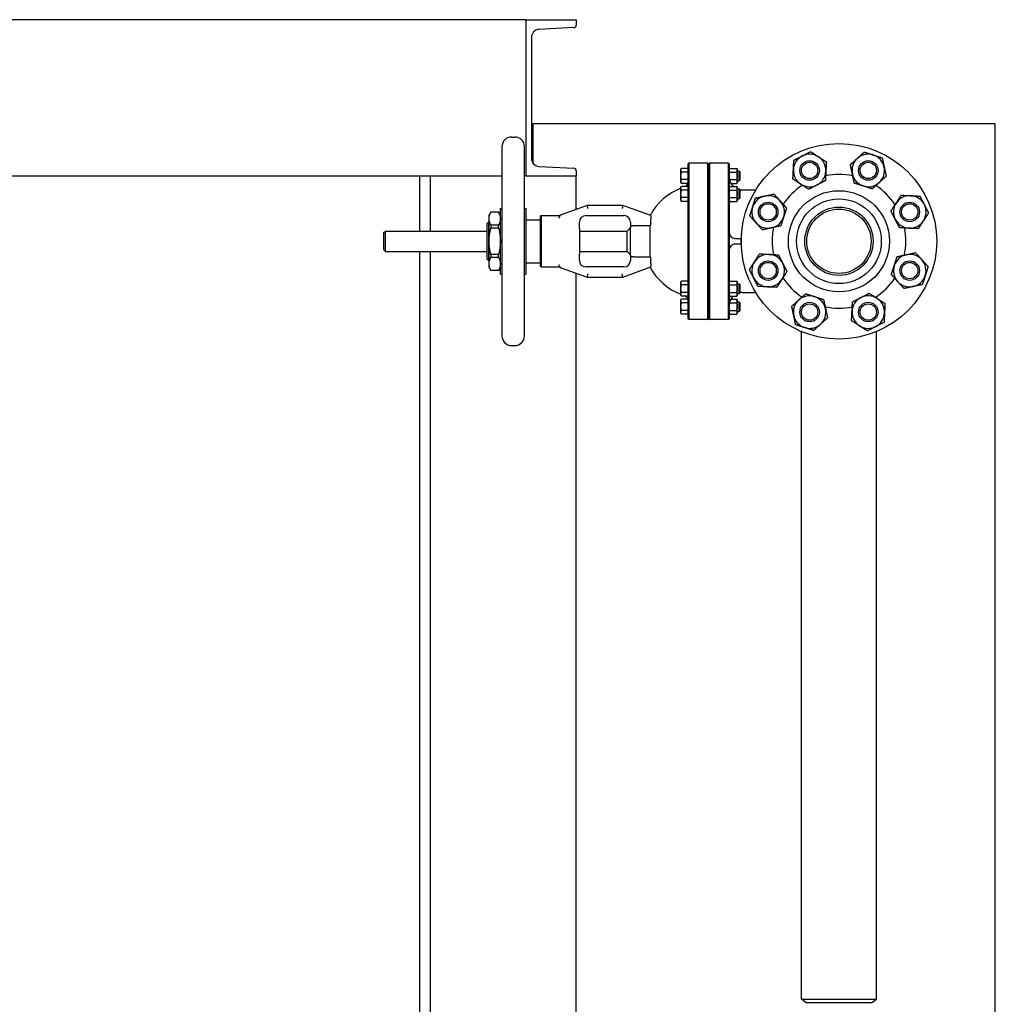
# Model space of a CAD drawing. Header units: inches. Extents: x 18 to 846, y -44 to 561.
# Tile 572 of 642: x 753 to 791, y 311 to 349. Entities that reach past the tile are written whole.
import ezdxf

# ---------------------------------------------------------------- set-up
doc = ezdxf.new("R2010")
doc.units = ezdxf.units.IN
doc.header["$LTSCALE"] = 24
doc.header["$MEASUREMENT"] = 0
doc.layers.add('Visible (ANSI)', color=7, linetype='Continuous', lineweight=30)

msp = doc.modelspace()

# ---------------------------------------------------------------- linework, layer by layer
at = {"layer": 'Visible (ANSI)'}
for p, q in [((772.5808, 349.0815), (679.8308, 349.0815)), ((772.5808, 343.0815), (772.5808, 349.0815)), ((772.5808, 349.0815), (774.5008, 349.0815)), ((774.5008, 349.0815), (774.5008, 348.87446)), ((774.40983, 348.77859), (773.06808, 348.70828)), ((772.7808, 348.40555), (772.7808, 343.75745)), ((772.7808, 345.0815), (772.8308, 345.0815)), ((772.8308, 344.947), (772.7808, 344.947)), ((790.5808, 345.0815), (772.8308, 345.0815)), ((772.8308, 345.0815), (772.8308, 343.59067)), ((790.5808, 279.0815), (790.5808, 345.0815)), ((772.02175, 344.5815), (772.13986, 344.5815)), ((771.64773, 344.20749), (771.64773, 336.95552)), ((772.51388, 336.95552), (772.51388, 344.20749)), ((773.06808, 343.45473), (774.40983, 343.38442)), ((778.5184, 343.33938), (778.54073, 343.37805)), ((778.5184, 343.30588), (778.5184, 343.33938)), ((778.7934, 343.37805), (778.54073, 343.37805)), ((778.7934, 343.55025), (778.82465, 343.5815)), ((778.7934, 343.49262), (778.7934, 343.55025)), ((778.7934, 341.95615), (778.7934, 343.49262)), ((778.82465, 343.5815), (778.82465, 343.52371)), ((779.54955, 343.5815), (778.82465, 343.5815)), ((778.82465, 343.52371), (778.82465, 341.95901)), ((779.54955, 343.52371), (779.54955, 343.5815)), ((779.5808, 343.55025), (779.54955, 343.5815)), ((779.54955, 341.95901), (779.54955, 343.52371)), ((779.5808, 343.55025), (779.61205, 343.5815)), ((779.5808, 343.49262), (779.5808, 343.55025)), ((779.5808, 343.55025), (779.5808, 343.49262)), ((779.5808, 341.95615), (779.5808, 343.49262)), ((779.5808, 343.49262), (779.5808, 341.95615)), ((779.61205, 343.5815), (779.61205, 343.52371)), ((780.33696, 343.5815), (779.61205, 343.5815)), ((779.61205, 343.52371), (779.61205, 341.95901)), ((780.33696, 343.52371), (780.33696, 343.5815)), ((780.36821, 343.55025), (780.33696, 343.5815)), ((780.33696, 341.95901), (780.33696, 343.52371)), ((780.36821, 343.55025), (780.36821, 343.49262)), ((780.36821, 343.49262), (780.36821, 341.95615)), ((780.36821, 343.33938), (780.39054, 343.37805)), ((780.39054, 343.37805), (780.65838, 343.37805)), ((780.68071, 343.33938), (780.65838, 343.37805)), ((780.68071, 343.30588), (780.68071, 343.33938)), ((771.64773, 343.0815), (679.8308, 343.0815)), ((768.70785, 343.0815), (768.5008, 343.0815)), ((768.5008, 340.9752), (768.5008, 343.0815)), ((768.9108, 340.9752), (768.9108, 343.0815)), ((772.5808, 343.0815), (772.51388, 343.0815)), ((774.5008, 343.0815), (772.5808, 343.0815)), ((774.5008, 343.28855), (774.5008, 343.0815)), ((774.5008, 341.8089), (774.5008, 343.0815)), ((778.5184, 343.08938), (778.5184, 343.30588)), ((778.5184, 342.87287), (778.5184, 343.08938)), ((778.7934, 343.23371), (778.54073, 343.23371)), ((780.39054, 343.23371), (780.65838, 343.23371)), ((780.68071, 343.08938), (780.68071, 343.30588)), ((780.68071, 343.27688), (780.75615, 343.27688)), ((780.68071, 342.87287), (780.68071, 343.08938)), ((780.75615, 342.90188), (780.75615, 343.27688)), ((780.7934, 343.23963), (780.75615, 343.27688)), ((780.7934, 342.93913), (780.7934, 343.23963)), ((778.5184, 342.83938), (778.5184, 342.87287)), ((778.5184, 342.83938), (778.54073, 342.8007)), ((778.5184, 342.6504), (778.54073, 342.68907)), ((778.5184, 342.61691), (778.5184, 342.6504)), ((778.5184, 342.4004), (778.5184, 342.61691)), ((778.7934, 342.94504), (778.54073, 342.94504)), ((778.7783, 342.8007), (778.54073, 342.8007)), ((778.7934, 342.68907), (778.54073, 342.68907)), ((780.36821, 342.6504), (780.39054, 342.68907)), ((780.39054, 342.94504), (780.65838, 342.94504)), ((780.39054, 342.68907), (780.65838, 342.68907)), ((780.43479, 342.8007), (780.65838, 342.8007)), ((780.68071, 342.83938), (780.65838, 342.8007)), ((780.68071, 342.6504), (780.65838, 342.68907)), ((780.68071, 342.90188), (780.75615, 342.90188)), ((780.68071, 342.83938), (780.68071, 342.87287)), ((780.68071, 342.61691), (780.68071, 342.6504)), ((780.68071, 342.4004), (780.68071, 342.61691)), ((780.68071, 342.5879), (780.75615, 342.5879)), ((780.7934, 342.93913), (780.75615, 342.90188)), ((780.75615, 342.2129), (780.75615, 342.5879)), ((780.7934, 342.55065), (780.75615, 342.5879)), ((778.5184, 342.18389), (778.5184, 342.4004)), ((778.7934, 342.54474), (778.54073, 342.54474)), ((778.7934, 342.25606), (778.54073, 342.25606)), ((780.39054, 342.54474), (780.65838, 342.54474)), ((780.39054, 342.25606), (780.65838, 342.25606)), ((780.68071, 342.18389), (780.68071, 342.4004)), ((780.68071, 342.2129), (780.75615, 342.2129)), ((780.7934, 342.25015), (780.75615, 342.2129)), ((780.7934, 342.25015), (780.7934, 342.55065)), ((780.86821, 342.55001), (781.38902, 342.55001)), ((771.58868, 339.32166), (771.58868, 341.84134)), ((771.58868, 341.84134), (771.64773, 341.84134)), ((772.51388, 341.84134), (772.57293, 341.84134)), ((772.57293, 339.32166), (772.57293, 341.84134)), ((774.91446, 341.95945), (773.91502, 341.59569)), ((774.91446, 341.95945), (774.9365, 341.83445)), ((776.28652, 341.95945), (774.91446, 341.95945)), ((776.28652, 341.95945), (776.26448, 341.83445)), ((777.36821, 341.56575), (776.28652, 341.95945)), ((778.5184, 342.1504), (778.5184, 342.18389)), ((778.5184, 342.1504), (778.54073, 342.11172)), ((778.7934, 342.11172), (778.54073, 342.11172)), ((778.7934, 339.20685), (778.7934, 341.95615)), ((778.82465, 341.95901), (778.82465, 339.20399)), ((779.54955, 339.20399), (779.54955, 341.95901)), ((779.5808, 339.20685), (779.5808, 341.95615)), ((779.5808, 341.95615), (779.5808, 339.20685)), ((779.61205, 341.95901), (779.61205, 339.20399)), ((780.33696, 339.20399), (780.33696, 341.95901)), ((780.36821, 342.1504), (780.39054, 342.11172)), ((780.36821, 341.95615), (780.36821, 339.20685)), ((780.39054, 342.11172), (780.65838, 342.11172)), ((780.68071, 342.1504), (780.65838, 342.11172)), ((780.68071, 342.1504), (780.68071, 342.18389)), ((771.15561, 341.58544), (771.2238, 341.70355)), ((771.15561, 341.45094), (771.15561, 341.58544)), ((771.15561, 340.5815), (771.15561, 341.45094)), ((771.2238, 341.70355), (771.2238, 341.70149)), ((771.52049, 341.70355), (771.2238, 341.70355)), ((771.52049, 341.70149), (771.2238, 341.70149)), ((771.52049, 341.70149), (771.52049, 341.70355)), ((771.58868, 341.58544), (771.52049, 341.70355)), ((773.12411, 341.5345), (773.15536, 341.56575)), ((773.12411, 339.6285), (773.12411, 341.5345)), ((773.15536, 341.56575), (773.15536, 339.59725)), ((773.15536, 341.56575), (773.81073, 341.56575)), ((773.83277, 341.47823), (773.83277, 341.47126)), ((773.91502, 341.59569), (773.85014, 341.57207)), ((774.87017, 341.56575), (776.3308, 341.56575)), ((777.36821, 341.56575), (777.36821, 341.43273)), ((771.07687, 341.26703), (771.13937, 341.32953)), ((771.07687, 339.89597), (771.07687, 341.26703)), ((771.13937, 339.83347), (771.13937, 341.32953)), ((771.13937, 341.32953), (771.15561, 341.32953)), ((771.52049, 341.20039), (771.2238, 341.20039)), ((771.2238, 341.20039), (771.2238, 341.0826)), ((771.52049, 341.0826), (771.2238, 341.0826)), ((771.52049, 341.0826), (771.52049, 341.20039)), ((772.57293, 341.40827), (773.12411, 341.40827)), ((774.62017, 341.21235), (774.62017, 341.31575)), ((774.62017, 341.07017), (774.62017, 341.21235)), ((774.62017, 341.07017), (774.62017, 340.09284)), ((776.45151, 340.9752), (776.5808, 341.10449)), ((776.5808, 341.31575), (776.5808, 341.1288)), ((776.5808, 340.0342), (776.5808, 341.1288)), ((777.33711, 341.17205), (776.7058, 341.17205)), ((777.33711, 339.99095), (777.33711, 341.17205)), ((777.36821, 341.26541), (777.36821, 341.43273)), ((767.1208, 340.9127), (767.1833, 340.9752)), ((767.1208, 340.2503), (767.1208, 340.9127)), ((767.1833, 340.1878), (767.1833, 340.9752)), ((767.1833, 340.9752), (771.07687, 340.9752)), ((774.62017, 340.9752), (776.45151, 340.9752)), ((776.45151, 340.1878), (776.45151, 340.9752)), ((771.15561, 339.71207), (771.15561, 340.5815)), ((780.8308, 340.6815), (780.61821, 340.6815)), ((780.61821, 340.4815), (780.8308, 340.4815)), ((780.8308, 340.6815), (780.83214, 340.6815)), ((780.8308, 340.6815), (780.8308, 340.5815)), ((780.8308, 340.5815), (780.8308, 340.4815)), ((780.83214, 340.4815), (780.8308, 340.4815)), ((767.1208, 340.2503), (767.1833, 340.1878)), ((767.1833, 340.1878), (771.07687, 340.1878)), ((768.5008, 303.7677), (768.5008, 340.1878)), ((768.9108, 303.7677), (768.9108, 340.1878)), ((771.52049, 340.0804), (771.2238, 340.0804)), ((771.2238, 340.0804), (771.2238, 339.96262)), ((771.52049, 339.96262), (771.2238, 339.96262)), ((771.52049, 339.96262), (771.52049, 340.0804)), ((774.62017, 340.1878), (776.45151, 340.1878)), ((774.62017, 339.95066), (774.62017, 340.09284)), ((774.62017, 339.84725), (774.62017, 339.95066)), ((776.45151, 340.1878), (776.5808, 340.05851)), ((776.5808, 340.0342), (776.5808, 339.84725)), ((776.7058, 339.99095), (777.33711, 339.99095)), ((771.07687, 339.89597), (771.13937, 339.83347)), ((771.13937, 339.83347), (771.15561, 339.83347)), ((771.15561, 339.57757), (771.15561, 339.71207)), ((771.15561, 339.57757), (771.2238, 339.45945)), ((771.58868, 339.57757), (771.52049, 339.45945)), ((772.57293, 339.75473), (773.12411, 339.75473)), ((773.12411, 339.6285), (773.15536, 339.59725)), ((773.15536, 339.59725), (773.81073, 339.59725)), ((773.83277, 339.69175), (773.83277, 339.68478)), ((773.85014, 339.59093), (773.91502, 339.56731)), ((773.91502, 339.56731), (774.91446, 339.20355)), ((776.3308, 339.59725), (774.87017, 339.59725)), ((776.28652, 339.20355), (777.36821, 339.59725)), ((777.36821, 339.73027), (777.36821, 339.89759)), ((777.36821, 339.73027), (777.36821, 339.59725)), ((771.52049, 339.46152), (771.2238, 339.46152)), ((771.2238, 339.46152), (771.2238, 339.45945)), ((771.52049, 339.45945), (771.2238, 339.45945)), ((771.52049, 339.45945), (771.52049, 339.46152)), ((771.58868, 339.32166), (771.64773, 339.32166)), ((772.51388, 339.32166), (772.57293, 339.32166)), ((774.5008, 304.35813), (774.5008, 339.35411)), ((774.9365, 339.32855), (774.91446, 339.20355)), ((774.91446, 339.20355), (776.28652, 339.20355)), ((776.28652, 339.20355), (776.26448, 339.32855)), ((778.7934, 337.67039), (778.7934, 339.20685)), ((778.82465, 339.20399), (778.82465, 337.6393)), ((779.54955, 337.6393), (779.54955, 339.20399)), ((779.5808, 337.67039), (779.5808, 339.20685)), ((779.5808, 339.20685), (779.5808, 337.67039)), ((779.61205, 339.20399), (779.61205, 337.6393)), ((780.33696, 337.6393), (780.33696, 339.20399)), ((780.36821, 339.20685), (780.36821, 337.67039)), ((778.5184, 339.0126), (778.54073, 339.05128)), ((778.5184, 338.97911), (778.5184, 339.0126)), ((778.5184, 338.7626), (778.5184, 338.97911)), ((778.7934, 339.05128), (778.54073, 339.05128)), ((778.7934, 338.90694), (778.54073, 338.90694)), ((780.36821, 339.0126), (780.39054, 339.05128)), ((780.39054, 339.05128), (780.65838, 339.05128)), ((780.39054, 338.90694), (780.65838, 338.90694)), ((780.68071, 339.0126), (780.65838, 339.05128)), ((780.68071, 338.97911), (780.68071, 339.0126)), ((780.68071, 338.7626), (780.68071, 338.97911)), ((780.68071, 338.9501), (780.75615, 338.9501)), ((780.75615, 338.5751), (780.75615, 338.9501)), ((780.7934, 338.91285), (780.75615, 338.9501)), ((780.7934, 338.61235), (780.7934, 338.91285)), ((778.5184, 338.5461), (778.5184, 338.7626)), ((778.5184, 338.5126), (778.5184, 338.5461)), ((778.5184, 338.5126), (778.54073, 338.47393)), ((778.7934, 338.61827), (778.54073, 338.61827)), ((778.7934, 338.47393), (778.54073, 338.47393)), ((780.36821, 338.5126), (780.39054, 338.47393)), ((780.39054, 338.61827), (780.65838, 338.61827)), ((780.39054, 338.47393), (780.65838, 338.47393)), ((780.68071, 338.5126), (780.65838, 338.47393)), ((780.68071, 338.5461), (780.68071, 338.7626)), ((780.68071, 338.5751), (780.75615, 338.5751)), ((780.68071, 338.5126), (780.68071, 338.5461)), ((780.7934, 338.61235), (780.75615, 338.5751)), ((780.86821, 338.613), (781.38902, 338.613)), ((778.5184, 338.32363), (778.54073, 338.3623)), ((778.5184, 338.29013), (778.5184, 338.32363)), ((778.5184, 338.07363), (778.5184, 338.29013)), ((778.5184, 337.85712), (778.5184, 338.07363)), ((778.7783, 338.3623), (778.54073, 338.3623)), ((778.7934, 338.21797), (778.54073, 338.21797)), ((780.39054, 338.21797), (780.65838, 338.21797)), ((780.43479, 338.3623), (780.65838, 338.3623)), ((780.68071, 338.32363), (780.65838, 338.3623)), ((780.68071, 338.29013), (780.68071, 338.32363)), ((780.68071, 338.07363), (780.68071, 338.29013)), ((780.68071, 338.26113), (780.75615, 338.26113)), ((780.68071, 337.85712), (780.68071, 338.07363)), ((780.75615, 337.88613), (780.75615, 338.26113)), ((780.7934, 338.22388), (780.75615, 338.26113)), ((780.7934, 337.92338), (780.7934, 338.22388)), ((778.5184, 337.82363), (778.5184, 337.85712)), ((778.5184, 337.82363), (778.54073, 337.78495)), ((778.7934, 337.92929), (778.54073, 337.92929)), ((778.7934, 337.78495), (778.54073, 337.78495)), ((778.7934, 337.61275), (778.7934, 337.67039)), ((779.5808, 337.61275), (779.5808, 337.67039)), ((779.5808, 337.67039), (779.5808, 337.61275)), ((780.36821, 337.82363), (780.39054, 337.78495)), ((780.36821, 337.67039), (780.36821, 337.61275)), ((780.39054, 337.92929), (780.65838, 337.92929)), ((780.39054, 337.78495), (780.65838, 337.78495)), ((780.68071, 337.82363), (780.65838, 337.78495)), ((780.68071, 337.88613), (780.75615, 337.88613)), ((780.68071, 337.82363), (780.68071, 337.85712)), ((780.7934, 337.92338), (780.75615, 337.88613)), ((778.7934, 337.61275), (778.82465, 337.5815)), ((778.82465, 337.6393), (778.82465, 337.5815)), ((779.54955, 337.5815), (778.82465, 337.5815)), ((779.54955, 337.5815), (779.54955, 337.6393)), ((779.5808, 337.61275), (779.54955, 337.5815)), ((779.5808, 337.61275), (779.61205, 337.5815)), ((779.61205, 337.6393), (779.61205, 337.5815)), ((780.33696, 337.5815), (779.61205, 337.5815)), ((780.33696, 337.5815), (780.33696, 337.6393)), ((780.36821, 337.61275), (780.33696, 337.5815)), ((783.1433, 311.51442), (783.1433, 337.11796)), ((786.0183, 311.51442), (786.0183, 337.11796)), ((772.02175, 336.5815), (772.13986, 336.5815)), ((783.1433, 311.51442), (786.0183, 311.51442)), ((783.3263, 311.374), (783.1433, 311.51442)), ((785.8353, 311.374), (783.3263, 311.374)), ((785.8353, 311.374), (786.0183, 311.51442))]:
    msp.add_line(p, q, dxfattribs=at)
for centre, radius in [((784.5808, 340.5815), 3.75), ((783.45572, 343.29771), 0.37513), ((783.45572, 343.29771), 0.375), ((783.45572, 343.29771), 0.3125), ((785.70589, 343.29771), 0.37513), ((785.70589, 343.29771), 0.375), ((785.70589, 343.29771), 0.3125), ((784.5808, 340.5815), 1.94), ((784.5808, 340.5815), 1.625), ((781.8646, 341.70659), 0.37513), ((781.8646, 341.70659), 0.375), ((781.8646, 341.70659), 0.3125), ((784.5808, 340.5815), 1.31), ((787.29701, 341.70659), 0.37513), ((787.29701, 341.70659), 0.375), ((787.29701, 341.70659), 0.3125), ((784.5808, 340.5815), 1.235), ((781.8646, 339.45641), 0.37513), ((781.8646, 339.45641), 0.375), ((781.8646, 339.45641), 0.3125), ((787.29701, 339.45641), 0.37513), ((787.29701, 339.45641), 0.375), ((787.29701, 339.45641), 0.3125), ((783.45572, 337.8653), 0.37513), ((783.45572, 337.8653), 0.375), ((783.45572, 337.8653), 0.3125), ((785.70589, 337.8653), 0.37513), ((785.70589, 337.8653), 0.375), ((785.70589, 337.8653), 0.3125)]:
    msp.add_circle(centre, radius, dxfattribs=at)
for centre, radius, start, end in [((773.08394, 348.40555), 0.30314, 92.999556, 180), ((774.4048, 348.87446), 0.096, 272.999556, 0), ((772.02175, 344.20749), 0.37402, 90, 180), ((772.13986, 344.20749), 0.37402, 0, 90), ((773.08394, 343.75745), 0.30314, 180, 267.000444), ((783.45572, 343.29771), 0.625, 117.137673, 177.137673), ((783.45572, 343.29771), 0.625, 57.137673, 117.137673), ((783.45572, 343.29771), 0.625, 357.137673, 57.137673), ((785.70589, 343.29771), 0.625, 132.137673, 192.137673), ((785.70589, 343.29771), 0.625, 72.137673, 132.137673), ((785.70589, 343.29771), 0.625, 12.137673, 72.137673), ((774.4048, 343.28855), 0.096, 0, 87.000444), ((785.70589, 343.29771), 0.625, 312.137673, 12.137673), ((780.86821, 343.05001), 0.5, 180, 226.208453), ((783.45572, 343.29771), 0.625, 177.137673, 237.137673), ((783.45572, 343.29771), 0.625, 297.137673, 357.137673), ((784.5808, 340.5815), 2.565, 78.069876, 101.455431), ((785.70589, 343.29771), 0.625, 192.137673, 252.137673), ((779.26584, 340.5815), 2.16535, 110.192895, 152.680684), ((778.5434, 342.88628), 0.25, 307.923408, 339.98119), ((784.5808, 340.5815), 2.565, 123.069876, 146.455431), ((783.45572, 343.29771), 0.625, 237.137673, 297.137673), ((785.70589, 343.29771), 0.625, 252.137673, 312.137673), ((784.5808, 340.5815), 2.565, 33.069876, 56.455431), ((780.86821, 343.05001), 0.5, 260.709763, 270), ((781.8646, 341.70659), 0.625, 102.137673, 162.137673), ((781.8646, 341.70659), 0.625, 42.137673, 102.137673), ((787.29701, 341.70659), 0.625, 87.137673, 147.137673), ((787.29701, 341.70659), 0.625, 27.137673, 87.137673), ((781.8646, 341.70659), 0.625, 162.137673, 222.137673), ((781.8646, 341.70659), 0.625, 342.137673, 42.137673), ((787.29701, 341.70659), 0.625, 147.137673, 207.137673), ((787.29701, 341.70659), 0.625, 327.137673, 27.137673), ((773.81073, 341.69075), 0.125, 270, 290), ((773.95777, 341.47823), 0.125, 110, 180), ((774.87017, 341.31575), 0.25, 90, 180), ((776.3308, 341.31575), 0.25, 0, 90), ((781.8646, 341.70659), 0.625, 282.137673, 342.137673), ((779.26584, 340.5815), 2.01712, 160.180879, 162.976134), ((781.8646, 341.70659), 0.625, 222.137673, 282.137673), ((784.5808, 340.5815), 2.565, 168.069876, 191.455431), ((787.29701, 341.70659), 0.625, 207.137673, 267.137673), ((784.5808, 340.5815), 2.565, 348.069876, 11.455431), ((787.29701, 341.70659), 0.625, 267.137673, 327.137673), ((780.61821, 340.9315), 0.25, 180, 261.395888), ((780.61821, 340.2315), 0.25, 98.604112, 180), ((779.26584, 340.5815), 2.01712, 197.023866, 199.819121), ((781.8646, 339.45641), 0.625, 87.137673, 147.137673), ((781.8646, 339.45641), 0.625, 27.137673, 87.137673), ((787.29701, 339.45641), 0.625, 102.137673, 162.137673), ((787.29701, 339.45641), 0.625, 42.137673, 102.137673), ((773.81073, 339.47225), 0.125, 70, 90), ((773.95777, 339.68478), 0.125, 180, 250), ((774.87017, 339.84725), 0.25, 180, 270), ((776.3308, 339.84725), 0.25, 270, 0), ((779.26584, 340.5815), 2.16535, 207.319316, 249.807105), ((781.8646, 339.45641), 0.625, 147.137673, 207.137673), ((781.8646, 339.45641), 0.625, 327.137673, 27.137673), ((787.29701, 339.45641), 0.625, 162.137673, 222.137673), ((787.29701, 339.45641), 0.625, 342.137673, 42.137673), ((784.5808, 340.5815), 2.565, 213.069876, 236.455431), ((787.29701, 339.45641), 0.625, 282.137673, 342.137673), ((781.8646, 339.45641), 0.625, 207.137673, 267.137673), ((781.8646, 339.45641), 0.625, 267.137673, 327.137673), ((784.5808, 340.5815), 2.565, 303.069876, 326.455431), ((787.29701, 339.45641), 0.625, 222.137673, 282.137673), ((778.5434, 338.27672), 0.25, 20.01881, 52.076592), ((780.86821, 338.113), 0.5, 133.791547, 180), ((780.86821, 338.113), 0.5, 90, 99.290237), ((783.45572, 337.8653), 0.625, 72.137673, 132.137673), ((783.45572, 337.8653), 0.625, 12.137673, 72.137673), ((785.70589, 337.8653), 0.625, 117.137673, 177.137673), ((785.70589, 337.8653), 0.625, 57.137673, 117.137673), ((783.45572, 337.8653), 0.625, 132.137673, 192.137673), ((784.5808, 340.5815), 2.565, 258.069876, 281.455431), ((785.70589, 337.8653), 0.625, 357.137673, 57.137673), ((783.45572, 337.8653), 0.625, 192.137673, 252.137673), ((783.45572, 337.8653), 0.625, 312.137673, 12.137673), ((785.70589, 337.8653), 0.625, 177.137673, 237.137673), ((785.70589, 337.8653), 0.625, 297.137673, 357.137673), ((783.45572, 337.8653), 0.625, 252.137673, 312.137673), ((785.70589, 337.8653), 0.625, 237.137673, 297.137673), ((772.02175, 336.95552), 0.37402, 180, 270), ((772.13986, 336.95552), 0.37402, 270, 0)]:
    msp.add_arc(centre, radius, start, end, dxfattribs=at)
for points, weights in [([(782.84951, 343.68931), (783.0216, 343.77752), (783.17063, 343.8539)], [1, 1.0379548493, 1]), ([(783.17063, 343.8539), (783.31967, 343.93029), (783.49175, 344.0185)], [1, 1.0379548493, 1]), ([(783.49175, 344.0185), (783.65418, 343.91357), (783.79485, 343.82269)], [1, 1.0379548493, 1]), ([(783.79485, 343.82269), (783.93552, 343.73182), (784.09795, 343.62689)], [1, 1.0379548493, 1]), ([(785.01899, 343.51907), (785.16239, 343.64881), (785.28657, 343.76117)], [1, 1.0379548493, 1]), ([(785.28657, 343.76117), (785.41076, 343.87352), (785.55415, 344.00326)], [1, 1.0379548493, 1]), ([(785.55415, 344.00326), (785.73821, 343.94395), (785.8976, 343.89258)], [1, 1.0379548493, 1]), ([(785.8976, 343.89258), (786.057, 343.84121), (786.24105, 343.7819)], [1, 1.0379548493, 1]), ([(786.24105, 343.7819), (786.28171, 343.59285), (786.31692, 343.42912)], [1, 1.0379548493, 1]), ([(778.5184, 343.30588), (778.5184, 343.33938), (778.54073, 343.37805)], [1, 1.04314139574, 1.01001874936]), ([(780.36821, 343.30588), (780.36821, 343.33938), (780.39054, 343.37805)], [1, 1.04314139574, 1.01001874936]), ([(780.65838, 343.37805), (780.68071, 343.33938), (780.68071, 343.30588)], [1.01001874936, 1.04314139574, 1]), ([(782.8315, 343.32892), (782.83986, 343.49618), (782.84951, 343.68931)], [1, 1.0379548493, 1]), ([(784.09795, 343.62689), (784.0883, 343.43376), (784.07994, 343.2665)], [1, 1.0379548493, 1]), ([(785.09487, 343.16629), (785.05965, 343.33002), (785.01899, 343.51907)], [1, 1.0379548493, 1]), ([(786.31692, 343.42912), (786.35213, 343.2654), (786.39279, 343.07634)], [1, 1.0379548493, 1]), ([(778.54073, 343.23371), (778.5184, 343.27239), (778.5184, 343.30588)], [1.01001874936, 1.04314139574, 1]), ([(778.5184, 343.08938), (778.5184, 343.15636), (778.54073, 343.23371)], [1, 1.04314139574, 1.01001874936]), ([(778.54073, 342.94504), (778.5184, 343.02239), (778.5184, 343.08938)], [1.01001874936, 1.04314139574, 1]), ([(780.39054, 343.23371), (780.36821, 343.27239), (780.36821, 343.30588)], [1.01001874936, 1.04314139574, 1]), ([(780.36821, 343.08938), (780.36821, 343.15636), (780.39054, 343.23371)], [1, 1.04314139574, 1.01001874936]), ([(780.39054, 342.94504), (780.36821, 343.02239), (780.36821, 343.08938)], [1.01001874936, 1.04314139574, 1]), ([(780.68071, 343.30588), (780.68071, 343.27239), (780.65838, 343.23371)], [1, 1.04314139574, 1.01001874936]), ([(780.65838, 343.23371), (780.68071, 343.15636), (780.68071, 343.08938)], [1.01001874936, 1.04314139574, 1]), ([(780.68071, 343.08938), (780.68071, 343.02239), (780.65838, 342.94504)], [1, 1.04314139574, 1.01001874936]), ([(782.81348, 342.96852), (782.82313, 343.16166), (782.8315, 343.32892)], [1, 1.0379548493, 1]), ([(783.11658, 342.77272), (782.97591, 342.86359), (782.81348, 342.96852)], [1, 1.0379548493, 1]), ([(784.07994, 343.2665), (784.07157, 343.09924), (784.06192, 342.9061)], [1, 1.0379548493, 1]), ([(785.17074, 342.81352), (785.13008, 343.00257), (785.09487, 343.16629)], [1, 1.0379548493, 1]), ([(786.39279, 343.07634), (786.2494, 342.94661), (786.12522, 342.83425)], [1, 1.0379548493, 1]), ([(778.5184, 342.87287), (778.5184, 342.90636), (778.54073, 342.94504)], [1, 1.04314139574, 1.01001874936]), ([(778.54073, 342.8007), (778.5184, 342.83938), (778.5184, 342.87287)], [1.01001874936, 1.04314139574, 1]), ([(778.5184, 342.61691), (778.5184, 342.6504), (778.54073, 342.68907)], [1, 1.04314139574, 1.01001874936]), ([(778.54073, 342.54474), (778.5184, 342.58341), (778.5184, 342.61691)], [1.01001874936, 1.04314139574, 1]), ([(780.36821, 342.61691), (780.36821, 342.6504), (780.39054, 342.68907)], [1, 1.04314139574, 1.01001874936]), ([(780.39054, 342.54474), (780.36821, 342.58341), (780.36821, 342.61691)], [1.01001874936, 1.04314139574, 1]), ([(780.38273, 342.93035), (780.38619, 342.93752), (780.39054, 342.94504)], [1.01983175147, 1.01629387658, 1.01001874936]), ([(780.65838, 342.94504), (780.68071, 342.90636), (780.68071, 342.87287)], [1.01001874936, 1.04314139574, 1]), ([(780.68071, 342.87287), (780.68071, 342.83938), (780.65838, 342.8007)], [1, 1.04314139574, 1.01001874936]), ([(780.65838, 342.68907), (780.68071, 342.6504), (780.68071, 342.61691)], [1.01001874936, 1.04314139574, 1]), ([(780.68071, 342.61691), (780.68071, 342.58341), (780.65838, 342.54474)], [1, 1.04314139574, 1.01001874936]), ([(783.41968, 342.57692), (783.25725, 342.68185), (783.11658, 342.77272)], [1, 1.0379548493, 1]), ([(783.7408, 342.74151), (783.59176, 342.66512), (783.41968, 342.57692)], [1, 1.0379548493, 1]), ([(784.06192, 342.9061), (783.88983, 342.8179), (783.7408, 342.74151)], [1, 1.0379548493, 1]), ([(785.51419, 342.70284), (785.35479, 342.7542), (785.17074, 342.81352)], [1, 1.0379548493, 1]), ([(785.85764, 342.59215), (785.67358, 342.65147), (785.51419, 342.70284)], [1, 1.0379548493, 1]), ([(786.12522, 342.83425), (786.00103, 342.72189), (785.85764, 342.59215)], [1, 1.0379548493, 1]), ([(778.5184, 342.4004), (778.5184, 342.46739), (778.54073, 342.54474)], [1, 1.04314139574, 1.01001874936]), ([(778.54073, 342.25606), (778.5184, 342.33341), (778.5184, 342.4004)], [1.01001874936, 1.04314139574, 1]), ([(778.5184, 342.18389), (778.5184, 342.21739), (778.54073, 342.25606)], [1, 1.04314139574, 1.01001874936]), ([(780.36821, 342.4004), (780.36821, 342.46739), (780.39054, 342.54474)], [1, 1.04314139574, 1.01001874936]), ([(780.39054, 342.25606), (780.36821, 342.33341), (780.36821, 342.4004)], [1.01001874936, 1.04314139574, 1]), ([(780.36821, 342.18389), (780.36821, 342.21739), (780.39054, 342.25606)], [1, 1.04314139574, 1.01001874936]), ([(780.65838, 342.54474), (780.68071, 342.46739), (780.68071, 342.4004)], [1.01001874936, 1.04314139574, 1]), ([(780.68071, 342.4004), (780.68071, 342.33341), (780.65838, 342.25606)], [1, 1.04314139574, 1.01001874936]), ([(780.65838, 342.25606), (780.68071, 342.21739), (780.68071, 342.18389)], [1.01001874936, 1.04314139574, 1]), ([(781.26973, 341.8983), (781.32109, 342.05769), (781.38041, 342.24175)], [1, 1.0379548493, 1]), ([(781.38041, 342.24175), (781.56946, 342.28241), (781.73319, 342.31762)], [1, 1.0379548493, 1]), ([(781.73319, 342.31762), (781.89691, 342.35283), (782.08596, 342.39349)], [1, 1.0379548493, 1]), ([(782.08596, 342.39349), (782.2157, 342.2501), (782.32806, 342.12591)], [1, 1.0379548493, 1]), ([(786.77202, 342.04573), (786.8629, 342.1864), (786.96783, 342.34883)], [1, 1.0379548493, 1]), ([(786.96783, 342.34883), (787.16096, 342.33917), (787.32822, 342.33081)], [1, 1.0379548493, 1]), ([(787.32822, 342.33081), (787.49548, 342.32245), (787.68861, 342.31279)], [1, 1.0379548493, 1]), ([(787.68861, 342.31279), (787.77682, 342.1407), (787.85321, 341.99167)], [1, 1.0379548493, 1]), ([(778.54073, 342.11172), (778.5184, 342.1504), (778.5184, 342.18389)], [1.01001874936, 1.04314139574, 1]), ([(780.39054, 342.11172), (780.36821, 342.1504), (780.36821, 342.18389)], [1.01001874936, 1.04314139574, 1]), ([(780.68071, 342.18389), (780.68071, 342.1504), (780.65838, 342.11172)], [1, 1.04314139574, 1.01001874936]), ([(781.15904, 341.55485), (781.21836, 341.7389), (781.26973, 341.8983)], [1, 1.0379548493, 1]), ([(782.32806, 342.12591), (782.44041, 342.00173), (782.57015, 341.85833)], [1, 1.0379548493, 1]), ([(782.57015, 341.85833), (782.51084, 341.67428), (782.45947, 341.51488)], [1, 1.0379548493, 1]), ([(786.57622, 341.74263), (786.68115, 341.90506), (786.77202, 342.04573)], [1, 1.0379548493, 1]), ([(787.85321, 341.99167), (787.92959, 341.84264), (788.0178, 341.67055)], [1, 1.0379548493, 1]), ([(771.15561, 341.45094), (771.15561, 341.56925), (771.2238, 341.70149)], [1, 1.03775343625, 1.0171026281]), ([(771.2238, 341.20039), (771.15561, 341.33262), (771.15561, 341.45094)], [1.0171026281, 1.03775343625, 1]), ([(771.52049, 341.70149), (771.58868, 341.56925), (771.58868, 341.45094)], [1.0171026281, 1.03775343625, 1]), ([(771.58868, 341.45094), (771.58868, 341.33262), (771.52049, 341.20039)], [1, 1.03775343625, 1.0171026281]), ([(781.40114, 341.28727), (781.28878, 341.41145), (781.15904, 341.55485)], [1, 1.0379548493, 1]), ([(782.45947, 341.51488), (782.4081, 341.35549), (782.34879, 341.17143)], [1, 1.0379548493, 1]), ([(786.74081, 341.42151), (786.66443, 341.57054), (786.57622, 341.74263)], [1, 1.0379548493, 1]), ([(788.0178, 341.67055), (787.91287, 341.50812), (787.822, 341.36745)], [1, 1.0379548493, 1]), ([(771.15561, 340.5815), (771.15561, 340.81813), (771.2238, 341.0826)], [1, 1.03775343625, 1.0171026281]), ([(771.52049, 341.0826), (771.58868, 340.81813), (771.58868, 340.5815)], [1.0171026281, 1.03775343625, 1]), ([(781.64323, 341.01969), (781.5135, 341.16309), (781.40114, 341.28727)], [1, 1.0379548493, 1]), ([(781.99601, 341.09556), (781.83229, 341.06035), (781.64323, 341.01969)], [1, 1.0379548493, 1]), ([(782.34879, 341.17143), (782.15974, 341.13078), (781.99601, 341.09556)], [1, 1.0379548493, 1]), ([(786.90541, 341.10039), (786.8172, 341.27248), (786.74081, 341.42151)], [1, 1.0379548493, 1]), ([(787.2658, 341.08237), (787.09854, 341.09073), (786.90541, 341.10039)], [1, 1.0379548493, 1]), ([(787.62619, 341.06435), (787.43306, 341.07401), (787.2658, 341.08237)], [1, 1.0379548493, 1]), ([(787.822, 341.36745), (787.73112, 341.22678), (787.62619, 341.06435)], [1, 1.0379548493, 1]), ([(771.2238, 340.0804), (771.15561, 340.34487), (771.15561, 340.5815)], [1.0171026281, 1.03775343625, 1]), ([(771.58868, 340.5815), (771.58868, 340.34487), (771.52049, 340.0804)], [1, 1.03775343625, 1.0171026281]), ([(771.15561, 339.71207), (771.15561, 339.83038), (771.2238, 339.96262)], [1, 1.03775343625, 1.0171026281]), ([(771.52049, 339.96262), (771.58868, 339.83038), (771.58868, 339.71207)], [1.0171026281, 1.03775343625, 1]), ([(781.33961, 339.79555), (781.43049, 339.93622), (781.53542, 340.09865)], [1, 1.0379548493, 1]), ([(781.53542, 340.09865), (781.72855, 340.089), (781.89581, 340.08063)], [1, 1.0379548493, 1]), ([(781.89581, 340.08063), (782.06307, 340.07227), (782.2562, 340.06261)], [1, 1.0379548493, 1]), ([(782.2562, 340.06261), (782.34441, 339.89053), (782.42079, 339.74149)], [1, 1.0379548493, 1]), ([(786.70214, 339.64812), (786.75351, 339.80752), (786.81282, 339.99157)], [1, 1.0379548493, 1]), ([(786.81282, 339.99157), (787.00187, 340.03223), (787.1656, 340.06744)], [1, 1.0379548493, 1]), ([(787.1656, 340.06744), (787.32932, 340.10265), (787.51837, 340.14331)], [1, 1.0379548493, 1]), ([(787.51837, 340.14331), (787.64811, 339.99992), (787.76047, 339.87573)], [1, 1.0379548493, 1]), ([(771.2238, 339.46152), (771.15561, 339.59375), (771.15561, 339.71207)], [1.0171026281, 1.03775343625, 1]), ([(771.58868, 339.71207), (771.58868, 339.59375), (771.52049, 339.46152)], [1, 1.03775343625, 1.0171026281]), ([(781.14381, 339.49245), (781.24874, 339.65488), (781.33961, 339.79555)], [1, 1.0379548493, 1]), ([(782.42079, 339.74149), (782.49718, 339.59246), (782.58539, 339.42037)], [1, 1.0379548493, 1]), ([(786.59146, 339.30467), (786.65077, 339.48872), (786.70214, 339.64812)], [1, 1.0379548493, 1]), ([(787.76047, 339.87573), (787.87283, 339.75155), (788.00257, 339.60816)], [1, 1.0379548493, 1]), ([(788.00257, 339.60816), (787.94325, 339.4241), (787.89188, 339.26471)], [1, 1.0379548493, 1]), ([(781.3084, 339.17133), (781.23202, 339.32036), (781.14381, 339.49245)], [1, 1.0379548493, 1]), ([(782.58539, 339.42037), (782.48046, 339.25794), (782.38958, 339.11727)], [1, 1.0379548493, 1]), ([(786.83355, 339.03709), (786.72119, 339.16127), (786.59146, 339.30467)], [1, 1.0379548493, 1]), ([(787.89188, 339.26471), (787.84052, 339.10531), (787.7812, 338.92126)], [1, 1.0379548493, 1]), ([(778.5184, 338.97911), (778.5184, 339.0126), (778.54073, 339.05128)], [1, 1.04314139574, 1.01001874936]), ([(778.54073, 338.90694), (778.5184, 338.94562), (778.5184, 338.97911)], [1.01001874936, 1.04314139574, 1]), ([(778.5184, 338.7626), (778.5184, 338.82959), (778.54073, 338.90694)], [1, 1.04314139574, 1.01001874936]), ([(780.36821, 338.97911), (780.36821, 339.0126), (780.39054, 339.05128)], [1, 1.04314139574, 1.01001874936]), ([(780.39054, 338.90694), (780.36821, 338.94562), (780.36821, 338.97911)], [1.01001874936, 1.04314139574, 1]), ([(780.36821, 338.7626), (780.36821, 338.82959), (780.39054, 338.90694)], [1, 1.04314139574, 1.01001874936]), ([(780.65838, 339.05128), (780.68071, 339.0126), (780.68071, 338.97911)], [1.01001874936, 1.04314139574, 1]), ([(780.68071, 338.97911), (780.68071, 338.94562), (780.65838, 338.90694)], [1, 1.04314139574, 1.01001874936]), ([(780.65838, 338.90694), (780.68071, 338.82959), (780.68071, 338.7626)], [1.01001874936, 1.04314139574, 1]), ([(781.47299, 338.85021), (781.38479, 339.0223), (781.3084, 339.17133)], [1, 1.0379548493, 1]), ([(781.83339, 338.83219), (781.66613, 338.84056), (781.47299, 338.85021)], [1, 1.0379548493, 1]), ([(782.19378, 338.81417), (782.00065, 338.82383), (781.83339, 338.83219)], [1, 1.0379548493, 1]), ([(782.38958, 339.11727), (782.29871, 338.9766), (782.19378, 338.81417)], [1, 1.0379548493, 1]), ([(787.07565, 338.76951), (786.94591, 338.91291), (786.83355, 339.03709)], [1, 1.0379548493, 1]), ([(787.42842, 338.84538), (787.2647, 338.81017), (787.07565, 338.76951)], [1, 1.0379548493, 1]), ([(787.7812, 338.92126), (787.59215, 338.8806), (787.42842, 338.84538)], [1, 1.0379548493, 1]), ([(778.54073, 338.61827), (778.5184, 338.69562), (778.5184, 338.7626)], [1.01001874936, 1.04314139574, 1]), ([(778.5184, 338.5461), (778.5184, 338.57959), (778.54073, 338.61827)], [1, 1.04314139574, 1.01001874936]), ([(778.54073, 338.47393), (778.5184, 338.5126), (778.5184, 338.5461)], [1.01001874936, 1.04314139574, 1]), ([(780.39054, 338.61827), (780.36821, 338.69562), (780.36821, 338.7626)], [1.01001874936, 1.04314139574, 1]), ([(780.36821, 338.5461), (780.36821, 338.57959), (780.39054, 338.61827)], [1, 1.04314139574, 1.01001874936]), ([(780.39054, 338.47393), (780.36821, 338.5126), (780.36821, 338.5461)], [1.01001874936, 1.04314139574, 1]), ([(780.68071, 338.7626), (780.68071, 338.69562), (780.65838, 338.61827)], [1, 1.04314139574, 1.01001874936]), ([(780.65838, 338.61827), (780.68071, 338.57959), (780.68071, 338.5461)], [1.01001874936, 1.04314139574, 1]), ([(780.68071, 338.5461), (780.68071, 338.5126), (780.65838, 338.47393)], [1, 1.04314139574, 1.01001874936]), ([(783.03639, 338.32876), (783.16058, 338.44111), (783.30397, 338.57085)], [1, 1.0379548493, 1]), ([(783.30397, 338.57085), (783.48803, 338.51154), (783.64742, 338.46017)], [1, 1.0379548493, 1]), ([(783.64742, 338.46017), (783.80682, 338.4088), (783.99087, 338.34949)], [1, 1.0379548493, 1]), ([(785.09969, 338.2569), (785.27178, 338.3451), (785.42081, 338.42149)], [1, 1.0379548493, 1]), ([(785.42081, 338.42149), (785.56984, 338.49788), (785.74193, 338.58608)], [1, 1.0379548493, 1]), ([(785.74193, 338.58608), (785.90436, 338.48115), (786.04503, 338.39028)], [1, 1.0379548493, 1]), ([(778.5184, 338.29013), (778.5184, 338.32363), (778.54073, 338.3623)], [1, 1.04314139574, 1.01001874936]), ([(778.54073, 338.21797), (778.5184, 338.25664), (778.5184, 338.29013)], [1.01001874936, 1.04314139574, 1]), ([(778.5184, 338.07363), (778.5184, 338.14062), (778.54073, 338.21797)], [1, 1.04314139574, 1.01001874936]), ([(778.54073, 337.92929), (778.5184, 338.00664), (778.5184, 338.07363)], [1.01001874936, 1.04314139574, 1]), ([(780.36821, 338.07363), (780.36821, 338.14062), (780.39054, 338.21797)], [1, 1.04314139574, 1.01001874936]), ([(780.39054, 337.92929), (780.36821, 338.00664), (780.36821, 338.07363)], [1.01001874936, 1.04314139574, 1]), ([(780.39054, 338.21797), (780.38619, 338.22549), (780.38273, 338.23265)], [1.01001874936, 1.01629387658, 1.01983175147]), ([(780.65838, 338.3623), (780.68071, 338.32363), (780.68071, 338.29013)], [1.01001874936, 1.04314139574, 1]), ([(780.68071, 338.29013), (780.68071, 338.25664), (780.65838, 338.21797)], [1, 1.04314139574, 1.01001874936]), ([(780.65838, 338.21797), (780.68071, 338.14062), (780.68071, 338.07363)], [1.01001874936, 1.04314139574, 1]), ([(780.68071, 338.07363), (780.68071, 338.00664), (780.65838, 337.92929)], [1, 1.04314139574, 1.01001874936]), ([(782.76882, 338.08666), (782.91221, 338.2164), (783.03639, 338.32876)], [1, 1.0379548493, 1]), ([(782.84469, 337.73388), (782.80947, 337.89761), (782.76882, 338.08666)], [1, 1.0379548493, 1]), ([(783.99087, 338.34949), (784.03153, 338.16043), (784.06674, 337.99671)], [1, 1.0379548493, 1]), ([(785.08167, 337.89651), (785.09004, 338.06377), (785.09969, 338.2569)], [1, 1.0379548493, 1]), ([(786.04503, 338.39028), (786.1857, 338.29941), (786.34813, 338.19448)], [1, 1.0379548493, 1]), ([(786.34813, 338.19448), (786.33848, 338.00135), (786.33011, 337.83409)], [1, 1.0379548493, 1]), ([(778.5184, 337.85712), (778.5184, 337.89062), (778.54073, 337.92929)], [1, 1.04314139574, 1.01001874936]), ([(778.54073, 337.78495), (778.5184, 337.82363), (778.5184, 337.85712)], [1.01001874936, 1.04314139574, 1]), ([(780.36821, 337.85712), (780.36821, 337.89062), (780.39054, 337.92929)], [1, 1.04314139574, 1.01001874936]), ([(780.39054, 337.78495), (780.36821, 337.82363), (780.36821, 337.85712)], [1.01001874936, 1.04314139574, 1]), ([(780.65838, 337.92929), (780.68071, 337.89062), (780.68071, 337.85712)], [1.01001874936, 1.04314139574, 1]), ([(780.68071, 337.85712), (780.68071, 337.82363), (780.65838, 337.78495)], [1, 1.04314139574, 1.01001874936]), ([(782.92056, 337.38111), (782.8799, 337.57016), (782.84469, 337.73388)], [1, 1.0379548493, 1]), ([(784.06674, 337.99671), (784.10196, 337.83299), (784.14262, 337.64393)], [1, 1.0379548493, 1]), ([(785.06365, 337.53611), (785.07331, 337.72925), (785.08167, 337.89651)], [1, 1.0379548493, 1]), ([(786.33011, 337.83409), (786.32175, 337.66683), (786.31209, 337.47369)], [1, 1.0379548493, 1]), ([(783.26401, 337.27042), (783.10461, 337.32179), (782.92056, 337.38111)], [1, 1.0379548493, 1]), ([(783.87504, 337.40184), (783.75085, 337.28948), (783.60746, 337.15974)], [1, 1.0379548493, 1]), ([(784.14262, 337.64393), (783.99922, 337.51419), (783.87504, 337.40184)], [1, 1.0379548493, 1]), ([(785.36675, 337.34031), (785.22609, 337.43118), (785.06365, 337.53611)], [1, 1.0379548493, 1]), ([(785.66986, 337.14451), (785.50742, 337.24944), (785.36675, 337.34031)], [1, 1.0379548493, 1]), ([(785.99098, 337.3091), (785.84194, 337.23271), (785.66986, 337.14451)], [1, 1.0379548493, 1]), ([(786.31209, 337.47369), (786.14001, 337.38549), (785.99098, 337.3091)], [1, 1.0379548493, 1]), ([(783.60746, 337.15974), (783.4234, 337.21906), (783.26401, 337.27042)], [1, 1.0379548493, 1])]:
    msp.add_rational_spline(points, weights, degree=2, dxfattribs=at)
for points, knots in [([(776.7058, 341.17205), (776.69031, 341.17205), (776.67501, 341.1711), (776.64595, 341.16733), (776.63259, 341.16451), (776.60915, 341.15719), (776.59953, 341.15267), (776.58881, 341.14474), (776.58584, 341.14171), (776.58184, 341.13543), (776.58083, 341.13219), (776.5808, 341.12888), (776.5808, 341.12884), (776.5808, 341.1288)], [-0.514478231, -0.514478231, -0.514478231, -0.514478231, -0.396202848, -0.396202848, -0.274865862, -0.274865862, -0.14690316, -0.14690316, -0.073690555, -0.073690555, 0, 0, 0.000858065, 0.000858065, 0.000858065, 0.000858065]), ([(776.5808, 340.0342), (776.5808, 340.03416), (776.5808, 340.03413), (776.58083, 340.03081), (776.58184, 340.02757), (776.58584, 340.02129), (776.58881, 340.01826), (776.59953, 340.01034), (776.60915, 340.00582), (776.63259, 339.99849), (776.64595, 339.99568), (776.67501, 339.99191), (776.69031, 339.99095), (776.7058, 339.99095)], [-1.029814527, -1.029814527, -1.029814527, -1.029814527, -1.028956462, -1.028956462, -0.955265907, -0.955265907, -0.882053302, -0.882053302, -0.7540906, -0.7540906, -0.632753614, -0.632753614, -0.514478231, -0.514478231, -0.514478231, -0.514478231])]:
    msp.add_open_spline(points, degree=3, knots=knots, dxfattribs=at)
for points in [[(780.61821, 340.6815), (780.60591, 340.68156), (780.59331, 340.68246), (780.5808, 340.68432)], [(780.5808, 340.47869), (780.59331, 340.48055), (780.6059, 340.48144), (780.61821, 340.4815)]]:
    msp.add_open_spline(points, degree=3, dxfattribs=at)

doc.saveas('drawing.dxf')
